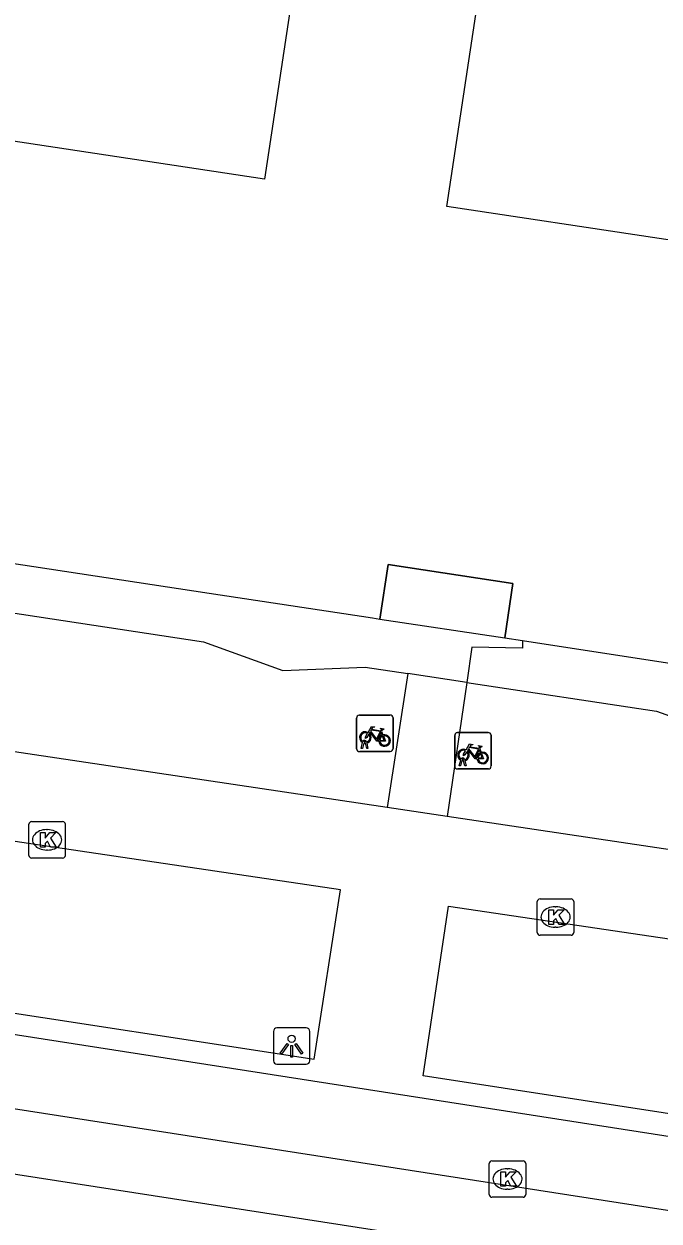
# Model space of a CAD drawing. Extents: x 163010 to 163853, y 382793 to 383982.
# Drawn here: x 163457.33 to 163474.76, y 383229.86 to 383262.74 of the extents above; entities that cross this region are included whole.
import ezdxf

# ---------------------------------------------------------------- set-up
doc = ezdxf.new("R2010")
doc.units = 0
for name, color, linetype in [('IMGEO_Erf', 7, 'Continuous'), ('IMGEO_Fietsenrek', 7, 'Continuous'), ('IMGEO_Groenvoorziening', 7, 'Continuous'), ('IMGEO_Kolk', 7, 'Continuous'), ('IMGEO_Lichtpunt', 7, 'Continuous'), ('IMGEO_Pand', 7, 'Continuous'), ('IMGEO_Pand_overbouw', 7, 'Continuous'), ('IMGEO_Rijbaan_lokaal_gesloten', 7, 'Continuous'), ('IMGEO_Voetpad_open', 7, 'Continuous')]:
    doc.layers.add(name, color=color, linetype=linetype)

msp = doc.modelspace()

# ---------------------------------------------------------------- linework, layer by layer
at = {"layer": 'IMGEO_Erf'}
for points in [[(163467.095, 383246.394), (163470.525, 383245.874)], [(163471.015, 383245.8), (163471.009, 383245.598), (163469.626, 383245.619), (163469.485, 383244.652)]]:
    msp.add_lwpolyline(points, dxfattribs=at)
at = {"layer": 'IMGEO_Fietsenrek'}
for p, q in [((163466.459, 383242.831), (163466.459, 383243.672)), ((163466.459, 383243.672), (163466.459, 383242.831)), ((163466.534, 383243.756), (163467.375, 383243.756)), ((163467.375, 383243.756), (163466.534, 383243.756)), ((163467.459, 383243.681), (163467.459, 383242.84)), ((163467.459, 383242.84), (163467.459, 383243.681)), ((163466.586, 383242.84), (163466.625, 383243)), ((163466.655, 383242.988), (163466.62, 383242.84)), ((163466.697, 383243.012), (163466.696, 383243.016)), ((163466.728, 383243.023), (163466.729, 383243.016)), ((163466.736, 383242.986), (163466.771, 383242.84)), ((163467.146, 383243.305), (163467.182, 383243.21)), ((163469.152, 383242.351), (163469.152, 383243.192)), ((163469.152, 383243.192), (163469.152, 383242.351)), ((163469.227, 383243.276), (163470.068, 383243.276)), ((163470.068, 383243.276), (163469.227, 383243.276)), ((163470.152, 383243.201), (163470.152, 383242.36)), ((163470.152, 383242.36), (163470.152, 383243.201)), ((163467.384, 383242.756), (163466.543, 383242.756)), ((163466.543, 383242.756), (163467.384, 383242.756)), ((163466.62, 383242.84), (163466.586, 383242.84)), ((163466.738, 383242.84), (163466.704, 383242.982)), ((163466.771, 383242.84), (163466.738, 383242.84)), ((163469.839, 383242.825), (163469.875, 383242.73)), ((163469.279, 383242.36), (163469.318, 383242.52)), ((163469.313, 383242.36), (163469.279, 383242.36)), ((163469.348, 383242.508), (163469.313, 383242.36)), ((163469.39, 383242.532), (163469.389, 383242.536)), ((163469.431, 383242.36), (163469.397, 383242.502)), ((163469.421, 383242.543), (163469.422, 383242.536)), ((163469.429, 383242.506), (163469.464, 383242.36)), ((163469.464, 383242.36), (163469.431, 383242.36)), ((163470.077, 383242.276), (163469.236, 383242.276)), ((163469.236, 383242.276), (163470.077, 383242.276))]:
    msp.add_line(p, q, dxfattribs=at)
for points in [[(163466.772, 383243.282), (163466.867, 383243.446), (163466.953, 383243.432), (163466.955, 383243.423), (163466.899, 383243.412), (163466.872, 383243.367), (163467.128, 383243.326)], [(163467.115, 383243.301), (163466.858, 383243.342), (163466.841, 383243.313), (163467.008, 383243.093), (163467.115, 383243.301)], [(163467.128, 383243.326), (163467.153, 383243.375), (163467.147, 383243.379), (163467.124, 383243.383), (163467.112, 383243.39), (163467.111, 383243.393), (163467.113, 383243.398), (163467.208, 383243.383), (163467.21, 383243.373), (163467.2, 383243.36), (163467.188, 383243.354), (163467.174, 383243.36), (163467.146, 383243.305)], [(163466.793, 383243.23), (163466.741, 383243.14), (163466.701, 383243.115), (163466.702, 383243.162), (163466.757, 383243.256)], [(163467.068, 383243.038), (163467.018, 383243.038), (163466.827, 383243.289), (163466.808, 383243.257)], [(163467.163, 383243.203), (163467.133, 383243.28), (163467.024, 383243.062), (163467.067, 383243.062)], [(163467.097, 383243.062), (163467.217, 383243.061), (163467.173, 383243.175)], [(163467.193, 383243.182), (163467.248, 383243.037), (163467.098, 383243.037)], [(163469.486, 383242.75), (163469.434, 383242.66), (163469.394, 383242.635), (163469.395, 383242.682), (163469.45, 383242.776)], [(163469.465, 383242.802), (163469.56, 383242.966), (163469.646, 383242.952), (163469.648, 383242.943), (163469.592, 383242.932), (163469.565, 383242.887), (163469.821, 383242.846)], [(163469.761, 383242.558), (163469.711, 383242.558), (163469.52, 383242.809), (163469.501, 383242.777)], [(163469.808, 383242.821), (163469.551, 383242.862), (163469.534, 383242.833), (163469.701, 383242.613), (163469.808, 383242.821)], [(163469.856, 383242.723), (163469.826, 383242.8), (163469.717, 383242.582), (163469.76, 383242.582)], [(163469.79, 383242.582), (163469.91, 383242.581), (163469.866, 383242.695)], [(163469.886, 383242.702), (163469.941, 383242.557), (163469.791, 383242.557)], [(163469.821, 383242.846), (163469.846, 383242.895), (163469.84, 383242.899), (163469.817, 383242.903), (163469.805, 383242.91), (163469.804, 383242.913), (163469.806, 383242.918), (163469.901, 383242.903), (163469.903, 383242.893), (163469.893, 383242.88), (163469.881, 383242.874), (163469.867, 383242.88), (163469.839, 383242.825)]]:
    msp.add_lwpolyline(points, dxfattribs=at)
for centre, radius, start, end in [((163466.537, 383243.678), 0.0779, 92.4484, 184.2845), ((163466.537, 383243.678), 0.0779, 92.4484, 184.2845), ((163467.381, 383243.678), 0.0779, 2.4484, 94.2845), ((163467.381, 383243.678), 0.0779, 2.4484, 94.2845), ((163466.699, 383243.141), 0.159, 62.6766, 242.1369), ((163466.699, 383243.141), 0.129, 63.3192, 238.903), ((163466.679, 383243.012), 0.0499, 12.8025, 158.6934), ((163466.699, 383243.141), 0.159, 253.9967, 271.7867), ((163466.679, 383243.012), 0.0174, 12.8025, 163.4502), ((163466.699, 383243.141), 0.129, 253.415, 269.0204), ((163466.699, 383243.141), 0.129, 283.6043, 43.4302), ((163466.699, 383243.141), 0.159, 283.5766, 46.6042), ((163467.226, 383243.057), 0.159, 113.3408, 178.3217), ((163467.226, 383243.057), 0.159, 187.0065, 105.7708), ((163467.226, 383243.057), 0.129, 113.923, 177.9556), ((163467.226, 383243.057), 0.129, 188.6715, 104.5883), ((163469.23, 383243.198), 0.0779, 92.4484, 184.2845), ((163469.23, 383243.198), 0.0779, 92.4484, 184.2845), ((163470.074, 383243.198), 0.0779, 2.4484, 94.2845), ((163470.074, 383243.198), 0.0779, 2.4484, 94.2845), ((163466.537, 383242.834), 0.0779, 182.4484, 274.2845), ((163466.537, 383242.834), 0.0779, 182.4484, 274.2845), ((163467.381, 383242.834), 0.0779, 272.4484, 4.2845), ((163467.381, 383242.834), 0.0779, 272.4484, 4.2845), ((163469.392, 383242.661), 0.159, 62.6766, 242.1369), ((163469.392, 383242.661), 0.129, 63.3192, 238.903), ((163469.392, 383242.661), 0.129, 283.6043, 43.4302), ((163469.392, 383242.661), 0.159, 283.5766, 46.6042), ((163469.919, 383242.577), 0.159, 113.3408, 178.3217), ((163469.919, 383242.577), 0.159, 187.0065, 105.7708), ((163469.919, 383242.577), 0.129, 113.923, 177.9556), ((163469.919, 383242.577), 0.129, 188.6715, 104.5883), ((163469.23, 383242.354), 0.0779, 182.4484, 274.2845), ((163469.23, 383242.354), 0.0779, 182.4484, 274.2845), ((163469.372, 383242.532), 0.0499, 12.8025, 158.6934), ((163469.392, 383242.661), 0.159, 253.9967, 271.7867), ((163469.372, 383242.532), 0.0174, 12.8025, 163.4502), ((163469.392, 383242.661), 0.129, 253.415, 269.0204), ((163470.074, 383242.354), 0.0779, 272.4484, 4.2845), ((163470.074, 383242.354), 0.0779, 272.4484, 4.2845)]:
    msp.add_arc(centre, radius, start, end, dxfattribs=at)
at = {"layer": 'IMGEO_Groenvoorziening'}
for points in [[(163449.528, 383247.696), (163451.929, 383246.891), (163454.236, 383246.984), (163462.251, 383245.767), (163464.429, 383244.979), (163466.691, 383245.074), (163467.865, 383244.896)], [(163469.485, 383244.652), (163474.695, 383243.864), (163476.862, 383243.087), (163479.174, 383243.181), (163493.899, 383241.023)]]:
    msp.add_lwpolyline(points, dxfattribs=at)
at = {"layer": 'IMGEO_Kolk'}
for p, q in [((163457.461, 383239.904), (163457.461, 383240.756)), ((163457.536, 383240.83), (163458.388, 383240.83)), ((163458.462, 383240.756), (163458.462, 383239.904)), ((163457.949, 383240.61), (163457.974, 383240.61)), ((163457.972, 383240.05), (163457.947, 383240.05)), ((163458.388, 383239.83), (163457.536, 383239.83)), ((163471.419, 383237.783), (163471.419, 383238.635)), ((163471.494, 383238.709), (163472.346, 383238.709)), ((163471.907, 383238.489), (163471.932, 383238.489)), ((163472.42, 383238.635), (163472.42, 383237.783)), ((163471.93, 383237.929), (163471.905, 383237.929)), ((163472.346, 383237.709), (163471.494, 383237.709)), ((163470.176, 383231.515), (163471.028, 383231.515)), ((163470.101, 383230.589), (163470.101, 383231.441)), ((163470.589, 383231.295), (163470.614, 383231.295)), ((163471.102, 383231.441), (163471.102, 383230.589)), ((163471.028, 383230.515), (163470.176, 383230.515)), ((163470.612, 383230.735), (163470.587, 383230.735))]:
    msp.add_line(p, q, dxfattribs=at)
for points in [[(163457.461, 383239.904), (163457.461, 383240.756)], [(163457.536, 383240.83), (163458.388, 383240.83)], [(163458.462, 383240.756), (163458.462, 383239.904)], [(163457.782, 383240.53), (163457.905, 383240.53), (163457.905, 383240.379), (163458.035, 383240.53), (163458.199, 383240.53), (163458.053, 383240.379), (163458.206, 383240.13), (163458.054, 383240.13), (163457.969, 383240.294), (163457.905, 383240.227), (163457.905, 383240.13), (163457.782, 383240.13), (163457.782, 383240.53)], [(163458.388, 383239.83), (163457.536, 383239.83)], [(163471.419, 383237.783), (163471.419, 383238.635)], [(163471.494, 383238.709), (163472.346, 383238.709)], [(163471.74, 383238.409), (163471.863, 383238.409), (163471.863, 383238.258), (163471.993, 383238.409), (163472.157, 383238.409), (163472.011, 383238.258), (163472.164, 383238.009), (163472.012, 383238.009), (163471.927, 383238.173), (163471.863, 383238.106), (163471.863, 383238.009), (163471.74, 383238.009), (163471.74, 383238.409)], [(163472.42, 383238.635), (163472.42, 383237.783)], [(163472.346, 383237.709), (163471.494, 383237.709)], [(163470.176, 383231.515), (163471.028, 383231.515)], [(163470.101, 383230.589), (163470.101, 383231.441)], [(163470.422, 383231.215), (163470.545, 383231.215), (163470.545, 383231.064), (163470.675, 383231.215), (163470.839, 383231.215), (163470.693, 383231.064), (163470.846, 383230.815), (163470.694, 383230.815), (163470.609, 383230.979), (163470.545, 383230.912), (163470.545, 383230.815), (163470.422, 383230.815), (163470.422, 383231.215)], [(163471.102, 383231.441), (163471.102, 383230.589)], [(163471.028, 383230.515), (163470.176, 383230.515)]]:
    msp.add_lwpolyline(points, dxfattribs=at)
for centre, start, end in [((163457.538, 383240.754), 91.552, 178.448), ((163457.538, 383240.754), 91.552, 178.448), ((163458.386, 383240.754), 1.552, 88.448), ((163458.386, 383240.754), 1.552, 88.448), ((163457.538, 383239.906), 181.552, 268.448), ((163457.538, 383239.906), 181.552, 268.448), ((163458.386, 383239.906), 271.552, 358.448), ((163458.386, 383239.906), 271.552, 358.448), ((163471.496, 383238.633), 91.552, 178.448), ((163471.496, 383238.633), 91.552, 178.448), ((163472.344, 383238.633), 1.552, 88.448), ((163472.344, 383238.633), 1.552, 88.448), ((163471.496, 383237.785), 181.552, 268.448), ((163471.496, 383237.785), 181.552, 268.448), ((163472.344, 383237.785), 271.552, 358.448), ((163472.344, 383237.785), 271.552, 358.448), ((163470.178, 383231.439), 91.552, 178.448), ((163470.178, 383231.439), 91.552, 178.448), ((163471.026, 383231.439), 1.552, 88.448), ((163471.026, 383231.439), 1.552, 88.448), ((163470.178, 383230.591), 181.552, 268.448), ((163470.178, 383230.591), 181.552, 268.448), ((163471.026, 383230.591), 271.552, 358.448), ((163471.026, 383230.591), 271.552, 358.448)]:
    msp.add_arc(centre, 0.0765, start, end, dxfattribs=at)
for centre, major_axis, ratio, start_param, end_param in [((163457.948, 383240.33), (-0.387, 0.002), 0.722429, 4.712389, 7.853982), ((163457.973, 383240.33), (-0.39, 0.002), 0.717154, 1.570796, 4.712389), ((163471.906, 383238.209), (-0.387, 0.002), 0.722429, 4.712389, 7.853982), ((163471.931, 383238.209), (-0.39, 0.002), 0.717154, 1.570796, 4.712389), ((163470.588, 383231.015), (-0.387, 0.002), 0.722429, 4.712389, 7.853982), ((163470.613, 383231.015), (-0.39, 0.002), 0.717154, 1.570796, 4.712389)]:
    msp.add_ellipse(centre, major_axis=major_axis, ratio=ratio, start_param=start_param, end_param=end_param, dxfattribs=at)
at = {"layer": 'IMGEO_Lichtpunt'}
for p, q in [((163465.078, 383235.165), (163464.27, 383235.165)), ((163465.078, 383235.165), (163464.27, 383235.165)), ((163464.176, 383235.07), (163464.176, 383234.263)), ((163464.176, 383235.07), (163464.176, 383234.263)), ((163465.172, 383234.263), (163465.172, 383235.07)), ((163465.172, 383234.263), (163465.172, 383235.07)), ((163464.27, 383234.169), (163465.078, 383234.169)), ((163464.27, 383234.169), (163465.078, 383234.169))]:
    msp.add_line(p, q, dxfattribs=at)
for points in [[(163464.55, 383234.734), (163464.589, 383234.706), (163464.401, 383234.444), (163464.363, 383234.471), (163464.55, 383234.734)], [(163464.652, 383234.686), (163464.699, 383234.686), (163464.699, 383234.364), (163464.652, 383234.364), (163464.652, 383234.686)], [(163464.762, 383234.706), (163464.8, 383234.733), (163464.987, 383234.471), (163464.948, 383234.443), (163464.762, 383234.706)]]:
    msp.add_lwpolyline(points, dxfattribs=at)
msp.add_circle((163464.675, 383234.868), 0.0994, dxfattribs=at)
for centre, start, end in [((163464.27, 383235.07), 90, 180), ((163464.27, 383235.07), 90, 180), ((163465.078, 383235.07), 0, 90), ((163465.078, 383235.07), 0, 90), ((163464.27, 383234.263), 180, 270), ((163464.27, 383234.263), 180, 270), ((163465.078, 383234.263), 270, 0), ((163465.078, 383234.263), 270, 360)]:
    msp.add_arc(centre, 0.0946, start, end, dxfattribs=at)
at = {"layer": 'IMGEO_Pand'}
for points in [[(163471.015, 383245.8), (163474.878, 383245.213), (163479.331, 383244.538), (163485.008, 383243.676), (163486.193, 383244.55), (163489.851, 383247.247), (163491.044, 383248.127), (163491.902, 383253.801), (163492.583, 383258.307), (163493.779, 383266.218), (163494.457, 383270.705), (163495.097, 383274.938), (163483.727, 383276.657), (163480.599, 383255.963), (163468.932, 383257.727), (163469.922, 383264.273), (163464.919, 383265.03), (163463.929, 383258.475), (163451.46, 383260.36)], [(163449.73, 383249.03), (163449.961, 383248.995), (163454.457, 383248.312), (163462.414, 383247.105), (163466.893, 383246.425), (163467.095, 383246.394)], [(163467.095, 383246.394), (163467.322, 383247.89), (163470.752, 383247.369), (163470.525, 383245.874)], [(163470.525, 383245.874), (163471.015, 383245.8)]]:
    msp.add_lwpolyline(points, dxfattribs=at)
at = {"layer": 'IMGEO_Pand_overbouw'}
msp.add_lwpolyline([(163467.095, 383246.394), (163470.525, 383245.874), (163470.752, 383247.369), (163467.322, 383247.89)], close=True, dxfattribs=at)
at = {"layer": 'IMGEO_Rijbaan_lokaal_gesloten'}
for points in [[(163374.249, 383244.006), (163488.822, 383226.223), (163489.115, 383227.97)], [(163489.001, 383227.973), (163452.558, 383233.639)]]:
    msp.add_lwpolyline(points, dxfattribs=at)
at = {"layer": 'IMGEO_Voetpad_open'}
for points in [[(163467.865, 383244.896), (163467.295, 383241.214)], [(163469.485, 383244.652), (163467.865, 383244.896)], [(163469.485, 383244.652), (163468.948, 383240.968)], [(163467.295, 383241.214), (163448.963, 383243.953)], [(163455.395, 383235.831), (163465.29, 383234.309), (163466.014, 383238.954), (163449.189, 383241.46)], [(163468.948, 383240.968), (163467.295, 383241.214)], [(163491.24, 383237.637), (163468.948, 383240.968)], [(163488.315, 383231.337), (163488.231, 383230.775), (163487.933, 383230.821), (163468.286, 383233.85), (163468.979, 383238.511), (163488.946, 383235.551), (163488.563, 383232.993)], [(163456.026, 383235.146), (163486.062, 383230.47)]]:
    msp.add_lwpolyline(points, dxfattribs=at)

doc.saveas('drawing.dxf')
